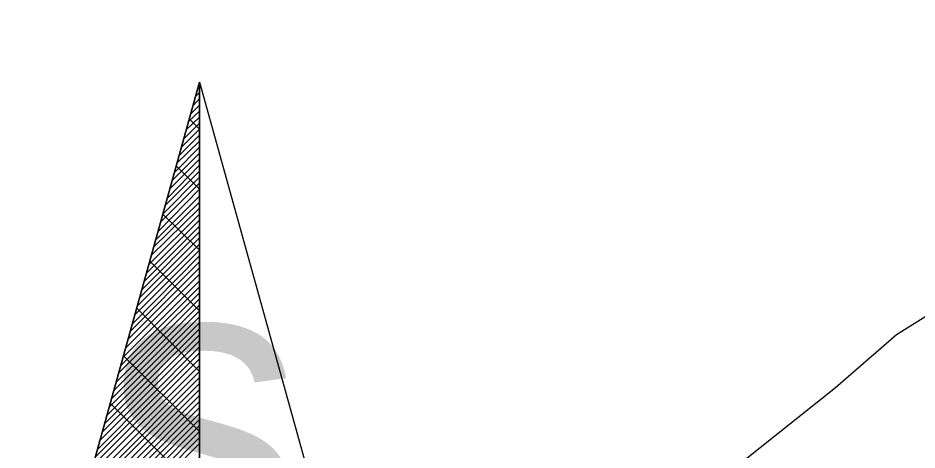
# Model space of a CAD drawing. Extents: x -729889 to -691139, y -995431 to -974354.
# Drawn here: x -725495.889 to -725494.062, y -978443.602 to -978442.725 of the extents above; entities that cross this region are included whole.
import ezdxf

# ---------------------------------------------------------------- set-up
doc = ezdxf.new("R2010")
doc.units = 0
doc.layers.add('Skutečně zaměřené kabelové vedení', color=7, linetype='Continuous')
doc.layers.add('Světelný bod se zemním svítidlem', color=7, linetype='Continuous')

# ---------------------------------------------------------------- blocks, each defined once
blk = doc.blocks.new('Světlo')
at = {"layer": 'Světelný bod se zemním svítidlem'}
for p, q in [((-0.3687, 0.3687), (0, 1.6939)), ((0, 1.6939), (-0.3687, 0.3687)), ((-0.2957, 0.6313), (0, 1.6939)), ((-0.0035, 1.6817), (0, 1.6852)), ((0, 1.6939), (0.3687, 0.3687)), ((0, 0), (0, 1.6939)), ((0, 1.6939), (0.2957, 0.6313)), ((0, 1.6939), (0, -1.3043)), ((-0.0087, 1.6643), (0, 1.673)), ((-0.0174, 1.6296), (0, 1.647)), ((-0.0122, 1.647), (0, 1.6609)), ((-0.0226, 1.6139), (0, 1.6348)), ((-0.0313, 1.5791), (0, 1.6104)), ((-0.0278, 1.5965), (0, 1.6226)), ((0, 1.5983), (-0.0209, 1.6191)), ((-0.0365, 1.5617), (0, 1.5983)), ((-0.047, 1.5287), (0, 1.5739)), ((-0.0417, 1.5443), (0, 1.5861)), ((-0.0504, 1.5113), (0, 1.5617)), ((-0.0609, 1.4765), (0, 1.5374)), ((-0.0557, 1.4939), (0, 1.5496)), ((-0.0643, 1.4591), (0, 1.5252)), ((0, 1.4765), (-0.047, 1.5235)), ((-0.0748, 1.4261), (0, 1.5009)), ((-0.0696, 1.4435), (0, 1.513)), ((-0.08, 1.4087), (0, 1.4887)), ((-0.0887, 1.3739), (0, 1.4626)), ((-0.0835, 1.3913), (0, 1.4765)), ((-0.0939, 1.3583), (0, 1.4504)), ((-0.1026, 1.3235), (0, 1.4261)), ((-0.0991, 1.3409), (0, 1.4383)), ((0, 1.353), (-0.0748, 1.4261)), ((-0.1078, 1.3061), (0, 1.4139)), ((-0.1165, 1.273), (0, 1.3896)), ((-0.113, 1.2887), (0, 1.4017)), ((-0.1217, 1.2557), (0, 1.3774)), ((-0.1322, 1.2209), (0, 1.353)), ((-0.127, 1.2383), (0, 1.3652)), ((-0.1357, 1.2035), (0, 1.3409)), ((-0.1461, 1.1704), (0, 1.3165)), ((-0.1409, 1.1878), (0, 1.3287)), ((0, 1.2296), (-0.1009, 1.3304)), ((-0.1513, 1.153), (0, 1.3043)), ((-0.1548, 1.1357), (0, 1.2904)), ((-0.1652, 1.1026), (0, 1.2661)), ((-0.16, 1.1183), (0, 1.2783)), ((-0.1687, 1.0852), (0, 1.2539)), ((-0.1791, 1.0504), (0, 1.2296)), ((-0.1739, 1.0678), (0, 1.2417)), ((0, 1.1061), (-0.127, 1.2348)), ((-0.1843, 1.033), (0, 1.2174)), ((-0.193, 1), (0, 1.193)), ((-0.1878, 1.0174), (0, 1.2052)), ((-0.1983, 0.9826), (0, 1.1809)), ((-0.207, 0.9478), (0, 1.1565)), ((-0.2035, 0.9652), (0, 1.1687)), ((-0.2122, 0.9322), (0, 1.1443)), ((0, 0.9843), (-0.1548, 1.1391)), ((-0.2226, 0.8974), (0, 1.1183)), ((-0.2174, 0.9148), (0, 1.1322)), ((-0.2261, 0.88), (0, 1.1061)), ((-0.2365, 0.847), (0, 1.0817)), ((-0.2313, 0.8626), (0, 1.0939)), ((-0.24, 0.8296), (0, 1.0696)), ((-0.2504, 0.7948), (0, 1.0452)), ((-0.2452, 0.8122), (0, 1.0574)), ((0, 0.8609), (-0.1809, 1.0417)), ((0, 1.0522), (0, 1.0504)), ((-0.2557, 0.7774), (0, 1.033)), ((-0.2643, 0.7443), (0, 1.0087)), ((-0.2591, 0.7617), (0, 1.0209)), ((-0.2696, 0.727), (0, 0.9965)), ((-0.2783, 0.6922), (0, 0.9722)), ((-0.2748, 0.7096), (0, 0.9843)), ((-0.2835, 0.6765), (0, 0.96))]:
    blk.add_line(p, q, dxfattribs=at)
blk.add_text('s', height=0.6087, dxfattribs=at).set_placement((-0.1939, 0.7324))

msp = doc.modelspace()

# ---------------------------------------------------------------- linework, layer by layer
at = {"layer": 'Skutečně zaměřené kabelové vedení'}
msp.add_lwpolyline([(-725484.8878, -978436.8319), (-725485.3305, -978437.1717), (-725485.8101, -978437.519), (-725486.2069, -978437.8001), (-725487.0007, -978438.3789), (-725487.6621, -978438.8915), (-725488.1582, -978439.2388), (-725488.7866, -978439.6853), (-725489.9856, -978440.5162), (-725490.7793, -978441.0702), (-725491.4656, -978441.5415), (-725492.0526, -978441.9549), (-725492.6645, -978442.3766), (-725493.1606, -978442.7321), (-725493.4417, -978442.914), (-725493.9047, -978443.2447), (-725494.1031, -978443.3688), (-725494.2272, -978443.4762), (-725494.9961, -978444.0881), (-725495.52, -978444.55)], dxfattribs=at)

# ---------------------------------------------------------------- block references
at = {"layer": 'Světelný bod se zemním svítidlem', "xscale": 1.0005800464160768, "yscale": 1.0005800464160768}
msp.add_blockref('Světlo', (-725495.52, -978444.55), dxfattribs=at)

doc.saveas('drawing.dxf')
